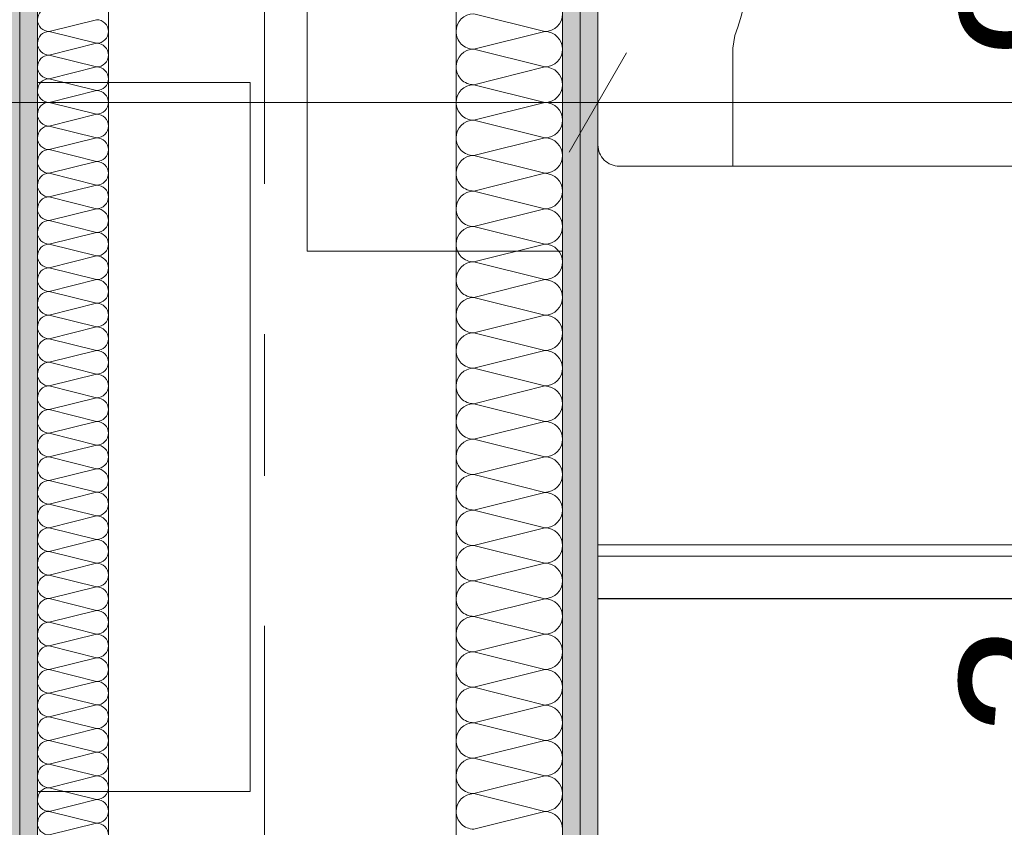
# Model space of a CAD drawing. Header units: metres. Extents: x -4 to 99, y -11 to 17.
# Tile 449 of 656: x 43.557 to 44.251, y 1.639 to 2.208. Entities that reach past the tile are written whole.
import ezdxf

# ---------------------------------------------------------------- set-up
doc = ezdxf.new("R2010")
doc.units = ezdxf.units.M
doc.header["$MEASUREMENT"] = 0
for name, pattern in [('DASHED', [0.015, 0.007, -0.008]), ('Strichlinie doppelt', [0.546806, 0.264583, -0.105833, 0.070556, -0.105833]), ('Wipeout_Contour', [1, 0, -1])]:
    doc.linetypes.add(name, pattern=pattern)
for name, color, linetype in [('152 - Bemaßung_ Beschriftung.Ausbau', 7, 'Continuous'), ('451 - Universal.Achsen Raster', 7, 'Continuous'), ('Neubau_606 - Struktur.Wand Innen Ausbau', 7, 'Continuous'), ('Neubau_650 - Abdeckung.Fußboden Aufbau', 7, 'Continuous'), ('Neubau_702 - Einrichtung.Möbel Sanitär', 7, 'Continuous'), ('Neubau_802 - HKLSE.Sanitär', 7, 'Continuous')]:
    doc.layers.add(name, color=color, linetype=linetype)
doc.styles.add('ERSTELLTER_STIL_2', font='txt')
doc.dimstyles.new('ERSTELLTER_STIL__1', dxfattribs={"dimtxt": 0.1, "dimasz": 0.0532, "dimexe": 0.18, "dimexo": 0.0625, "dimgap": 0, "dimtad": 1, "dimzin": 0, "dimdsep": 46, "dimtxsty": 'ERSTELLTER_STIL_2', "dimblk": 'ARROWHEAD_2', "dimblk1": 'ARROWHEAD_2', "dimblk2": 'ARROWHEAD_2', "dimcen": 0.09, "dimse1": 1, "dimse2": 1, "dimclrd": 7, "dimclre": 7, "dimclrt": 7, "dimazin": 0, "dimtfac": 1, "dimtdec": 4, "dimtmove": 0, "dimatfit": 3, "dimfxl": 1, "dimtolj": 1, "dimtzin": 0, "dimarcsym": 0})
doc.dimstyles.new('ERSTELLTER_STIL__2', dxfattribs={"dimtxt": 0.1, "dimasz": 0.0532, "dimexe": 0.18, "dimexo": 0.0625, "dimgap": 0, "dimtad": 1, "dimtih": 1, "dimtoh": 1, "dimzin": 0, "dimdsep": 46, "dimtxsty": 'ERSTELLTER_STIL_2', "dimblk": 'ARROWHEAD_2', "dimblk1": 'ARROWHEAD_2', "dimblk2": 'ARROWHEAD_2', "dimcen": 0.09, "dimse1": 1, "dimse2": 1, "dimclrd": 7, "dimclre": 7, "dimclrt": 7, "dimazin": 0, "dimtfac": 1, "dimtdec": 4, "dimtmove": 0, "dimatfit": 3, "dimfxl": 1, "dimtolj": 1, "dimtzin": 0, "dimarcsym": 0})
doc.dimstyles.new('ERSTELLTER_STIL__3', dxfattribs={"dimtxt": 0.1, "dimasz": 0.0532, "dimexe": 0.18, "dimexo": 0.0625, "dimgap": 0, "dimtad": 1, "dimtih": 1, "dimtoh": 1, "dimzin": 0, "dimdsep": 46, "dimtxsty": 'ERSTELLTER_STIL_2', "dimblk": 'ARROWHEAD_2', "dimblk1": 'ARROWHEAD_2', "dimblk2": 'ARROWHEAD_2', "dimcen": 0.09, "dimse1": 1, "dimse2": 1, "dimclrd": 7, "dimclre": 7, "dimclrt": 7, "dimazin": 0, "dimtfac": 1, "dimtdec": 4, "dimtmove": 2, "dimatfit": 3, "dimfxl": 1, "dimtolj": 1, "dimtzin": 0, "dimarcsym": 0})
pattern_1 = [(45, (0, 0), (-0.01767767, 0.01767767), [0, -0.025])]

# ---------------------------------------------------------------- blocks, each defined once
blk = doc.blocks.new('*X143')
at = {"layer": 'Neubau_606 - Struktur.Wand Innen Ausbau', "color": 7, "linetype": 'Continuous', "lineweight": 5}
for p, q in [((43.57832, 2.20001), (43.61166, 2.20835)), ((43.57832, 2.20001), (43.61166, 2.19168)), ((43.57832, 2.18335), (43.61166, 2.19168)), ((43.57832, 2.18335), (43.61166, 2.17501)), ((43.57832, 2.16668), (43.61166, 2.17501)), ((43.57832, 2.16668), (43.61166, 2.15835)), ((43.57832, 2.15001), (43.61166, 2.15835)), ((43.57832, 2.15001), (43.61166, 2.14168)), ((43.57832, 2.13335), (43.61166, 2.14168)), ((43.57832, 2.13335), (43.61166, 2.12501)), ((43.57832, 2.11668), (43.61166, 2.12501)), ((43.57832, 2.11668), (43.61166, 2.10835)), ((43.57832, 2.10001), (43.61166, 2.10835)), ((43.57832, 2.10001), (43.61166, 2.09168)), ((43.57832, 2.08335), (43.61166, 2.09168)), ((43.57832, 2.08335), (43.61166, 2.07501)), ((43.57832, 2.06668), (43.61166, 2.07501)), ((43.57832, 2.06668), (43.61166, 2.05835)), ((43.57832, 2.05001), (43.61166, 2.05835)), ((43.57832, 2.05001), (43.61166, 2.04168)), ((43.57832, 2.03335), (43.61166, 2.04168)), ((43.57832, 2.03335), (43.61166, 2.02501)), ((43.57832, 2.01668), (43.61166, 2.02501)), ((43.57832, 2.01668), (43.61166, 2.00835)), ((43.57832, 2.00001), (43.61166, 2.00835)), ((43.57832, 2.00001), (43.61166, 1.99168)), ((43.57832, 1.98335), (43.61166, 1.99168)), ((43.57832, 1.98335), (43.61166, 1.97501)), ((43.57832, 1.96668), (43.61166, 1.97501)), ((43.57832, 1.96668), (43.61166, 1.95835)), ((43.57832, 1.95001), (43.61166, 1.95835)), ((43.57832, 1.95001), (43.61166, 1.94168)), ((43.57832, 1.93335), (43.61166, 1.94168)), ((43.57832, 1.93335), (43.61166, 1.92501)), ((43.57832, 1.91668), (43.61166, 1.92501)), ((43.57832, 1.91668), (43.61166, 1.90835)), ((43.57832, 1.90001), (43.61166, 1.90835)), ((43.57832, 1.90001), (43.61166, 1.89168)), ((43.57832, 1.88335), (43.61166, 1.89168)), ((43.57832, 1.88335), (43.61166, 1.87501)), ((43.57832, 1.86668), (43.61166, 1.87501)), ((43.57832, 1.86668), (43.61166, 1.85835)), ((43.57832, 1.85001), (43.61166, 1.85835)), ((43.57832, 1.85001), (43.61166, 1.84168)), ((43.57832, 1.83335), (43.61166, 1.84168)), ((43.57832, 1.83335), (43.61166, 1.82501)), ((43.57832, 1.81668), (43.61166, 1.82501)), ((43.57832, 1.81668), (43.61166, 1.80835)), ((43.57832, 1.80001), (43.61166, 1.80835)), ((43.57832, 1.80001), (43.61166, 1.79168)), ((43.57832, 1.78335), (43.61166, 1.79168)), ((43.57832, 1.78335), (43.61166, 1.77501)), ((43.57832, 1.76668), (43.61166, 1.77501)), ((43.57832, 1.76668), (43.61166, 1.75835)), ((43.57832, 1.75001), (43.61166, 1.75835)), ((43.57832, 1.75001), (43.61166, 1.74168)), ((43.57832, 1.73335), (43.61166, 1.74168)), ((43.57832, 1.73335), (43.61166, 1.72501)), ((43.57832, 1.71668), (43.61166, 1.72501)), ((43.57832, 1.71668), (43.61166, 1.70835)), ((43.57832, 1.70001), (43.61166, 1.70835)), ((43.57832, 1.70001), (43.61166, 1.69168)), ((43.57832, 1.68335), (43.61166, 1.69168)), ((43.57832, 1.68335), (43.61166, 1.67501)), ((43.57832, 1.66668), (43.61166, 1.67501)), ((43.57832, 1.66668), (43.61166, 1.65835)), ((43.57832, 1.65001), (43.61166, 1.65835)), ((43.57832, 1.65001), (43.61166, 1.64168)), ((43.57832, 1.63335), (43.61166, 1.64168))]:
    blk.add_line(p, q, dxfattribs=at)
for centre, start, end in [((43.57832, 2.20835), 90.00002, 180.00002), ((43.57832, 2.20835), 180.00002, 270.00002), ((43.61166, 2.20001), 0.00002, 90.00002), ((43.57832, 2.19168), 90.00002, 180.00002), ((43.61166, 2.20001), 270.00002, 0.00002), ((43.57832, 2.19168), 180.00002, 270.00002), ((43.61166, 2.18335), 0.00002, 90.00002), ((43.57832, 2.17501), 90.00002, 180.00002), ((43.61166, 2.18335), 270.00002, 0.00002), ((43.57832, 2.17501), 180.00002, 270.00002), ((43.61166, 2.16668), 0.00002, 90.00002), ((43.57832, 2.15835), 90.00002, 180.00002), ((43.61166, 2.16668), 270.00002, 0.00002), ((43.57832, 2.15835), 180.00002, 270.00002), ((43.61166, 2.15001), 0.00002, 90.00002), ((43.57832, 2.14168), 90.00002, 180.00002), ((43.61166, 2.15001), 270.00002, 0.00002), ((43.57832, 2.14168), 180.00002, 270.00002), ((43.61166, 2.13335), 0.00002, 90.00002), ((43.57832, 2.12501), 90.00002, 180.00002), ((43.61166, 2.13335), 270.00002, 0.00002), ((43.57832, 2.12501), 180.00002, 270.00002), ((43.61166, 2.11668), 0.00002, 90.00002), ((43.57832, 2.10835), 90.00002, 180.00002), ((43.61166, 2.11668), 270.00002, 0.00002), ((43.57832, 2.10835), 180.00002, 270.00002), ((43.61166, 2.10001), 0.00002, 90.00002), ((43.57832, 2.09168), 90.00002, 180.00002), ((43.61166, 2.10001), 270.00002, 0.00002), ((43.57832, 2.09168), 180.00002, 270.00002), ((43.61166, 2.08335), 0.00002, 90.00002), ((43.57832, 2.07501), 90.00002, 180.00002), ((43.61166, 2.08335), 270.00002, 0.00002), ((43.57832, 2.07501), 180.00002, 270.00002), ((43.61166, 2.06668), 0.00002, 90.00002), ((43.57832, 2.05835), 90.00002, 180.00002), ((43.61166, 2.06668), 270.00002, 0.00002), ((43.57832, 2.05835), 180.00002, 270.00002), ((43.61166, 2.05001), 0.00002, 90.00002), ((43.57832, 2.04168), 90.00002, 180.00002), ((43.61166, 2.05001), 270.00002, 0.00002), ((43.57832, 2.04168), 180.00002, 270.00002), ((43.61166, 2.03335), 0.00002, 90.00002), ((43.57832, 2.02501), 90.00002, 180.00002), ((43.61166, 2.03335), 270.00002, 0.00002), ((43.57832, 2.02501), 180.00002, 270.00002), ((43.61166, 2.01668), 0.00002, 90.00002), ((43.57832, 2.00835), 90.00002, 180.00002), ((43.61166, 2.01668), 270.00002, 0.00002), ((43.57832, 2.00835), 180.00002, 270.00002), ((43.61166, 2.00001), 0.00002, 90.00002), ((43.57832, 1.99168), 90.00002, 180.00002), ((43.61166, 2.00001), 270.00002, 0.00002), ((43.57832, 1.99168), 180.00002, 270.00002), ((43.61166, 1.98335), 0.00002, 90.00002), ((43.57832, 1.97501), 90.00002, 180.00002), ((43.61166, 1.98335), 270.00002, 0.00002), ((43.57832, 1.97501), 180.00002, 270.00002), ((43.61166, 1.96668), 0.00002, 90.00002), ((43.57832, 1.95835), 90.00002, 180.00002), ((43.61166, 1.96668), 270.00002, 0.00002), ((43.57832, 1.95835), 180.00002, 270.00002), ((43.61166, 1.95001), 0.00002, 90.00002), ((43.57832, 1.94168), 90.00002, 180.00002), ((43.61166, 1.95001), 270.00002, 0.00002), ((43.57832, 1.94168), 180.00002, 270.00002), ((43.61166, 1.93335), 0.00002, 90.00002), ((43.57832, 1.92501), 90.00002, 180.00002), ((43.61166, 1.93335), 270.00002, 0.00002), ((43.57832, 1.92501), 180.00002, 270.00002), ((43.61166, 1.91668), 0.00002, 90.00002), ((43.57832, 1.90835), 90.00002, 180.00002), ((43.61166, 1.91668), 270.00002, 0.00002), ((43.57832, 1.90835), 180.00002, 270.00002), ((43.61166, 1.90001), 0.00002, 90.00002), ((43.57832, 1.89168), 90.00002, 180.00002), ((43.61166, 1.90001), 270.00002, 0.00002), ((43.57832, 1.89168), 180.00002, 270.00002), ((43.61166, 1.88335), 0.00002, 90.00002), ((43.57832, 1.87501), 90.00002, 180.00002), ((43.61166, 1.88335), 270.00002, 0.00002), ((43.57832, 1.87501), 180.00002, 270.00002), ((43.61166, 1.86668), 0.00002, 90.00002), ((43.57832, 1.85835), 90.00002, 180.00002), ((43.61166, 1.86668), 270.00002, 0.00002), ((43.57832, 1.85835), 180.00002, 270.00002), ((43.61166, 1.85001), 0.00002, 90.00002), ((43.57832, 1.84168), 90.00002, 180.00002), ((43.61166, 1.85001), 270.00002, 0.00002), ((43.57832, 1.84168), 180.00002, 270.00002), ((43.61166, 1.83335), 0.00002, 90.00002), ((43.57832, 1.82501), 90.00002, 180.00002), ((43.61166, 1.83335), 270.00002, 0.00002), ((43.57832, 1.82501), 180.00002, 270.00002), ((43.61166, 1.81668), 0.00002, 90.00002), ((43.57832, 1.80835), 90.00002, 180.00002), ((43.61166, 1.81668), 270.00002, 0.00002), ((43.57832, 1.80835), 180.00002, 270.00002), ((43.61166, 1.80001), 0.00002, 90.00002), ((43.57832, 1.79168), 90.00002, 180.00002), ((43.61166, 1.80001), 270.00002, 0.00002), ((43.57832, 1.79168), 180.00002, 270.00002), ((43.61166, 1.78335), 0.00002, 90.00002), ((43.57832, 1.77501), 90.00002, 180.00002), ((43.61166, 1.78335), 270.00002, 0.00002), ((43.57832, 1.77501), 180.00002, 270.00002), ((43.61166, 1.76668), 0.00002, 90.00002), ((43.57832, 1.75835), 90.00002, 180.00002), ((43.61166, 1.76668), 270.00002, 0.00002), ((43.57832, 1.75835), 180.00002, 270.00002), ((43.61166, 1.75001), 0.00002, 90.00002), ((43.57832, 1.74168), 90.00002, 180.00002), ((43.61166, 1.75001), 270.00002, 0.00002), ((43.57832, 1.74168), 180.00002, 270.00002), ((43.61166, 1.73335), 0.00002, 90.00002), ((43.57832, 1.72501), 90.00002, 180.00002), ((43.61166, 1.73335), 270.00002, 0.00002), ((43.57832, 1.72501), 180.00002, 270.00002), ((43.61166, 1.71668), 0.00002, 90.00002), ((43.57832, 1.70835), 90.00002, 180.00002), ((43.61166, 1.71668), 270.00002, 0.00002), ((43.57832, 1.70835), 180.00002, 270.00002), ((43.61166, 1.70001), 0.00002, 90.00002), ((43.57832, 1.69168), 90.00002, 180.00002), ((43.61166, 1.70001), 270.00002, 0.00002), ((43.57832, 1.69168), 180.00002, 270.00002), ((43.61166, 1.68335), 0.00002, 90.00002), ((43.57832, 1.67501), 90.00002, 180.00002), ((43.61166, 1.68335), 270.00002, 0.00002), ((43.57832, 1.67501), 180.00002, 270.00002), ((43.61166, 1.66668), 0.00002, 90.00002), ((43.57832, 1.65835), 90.00002, 180.00002), ((43.61166, 1.66668), 270.00002, 0.00002), ((43.57832, 1.65835), 180.00002, 270.00002), ((43.61166, 1.65001), 0.00002, 90.00002), ((43.57832, 1.64168), 90.00002, 180.00002), ((43.61166, 1.65001), 270.00002, 0.00002), ((43.57832, 1.64168), 180.00002, 270.00002), ((43.61166, 1.63335), 0.00002, 90.00002)]:
    blk.add_arc(centre, 0.00833, start, end, dxfattribs=at)
blk = doc.blocks.new('*X160')
at = {"layer": 'Neubau_606 - Struktur.Wand Innen Ausbau', "color": 7, "linetype": 'Continuous', "lineweight": 5}
for p, q in [((43.92749, 2.19999), (43.87749, 2.21249)), ((43.92749, 2.19999), (43.87749, 2.18749)), ((43.92749, 2.17499), (43.87749, 2.18749)), ((43.92749, 2.17499), (43.87749, 2.16249)), ((43.92749, 2.14999), (43.87749, 2.16249)), ((43.92749, 2.14999), (43.87749, 2.13749)), ((43.92749, 2.12499), (43.87749, 2.13749)), ((43.92749, 2.12499), (43.87749, 2.11249)), ((43.92749, 2.09999), (43.87749, 2.11249)), ((43.92749, 2.09999), (43.87749, 2.08749)), ((43.92749, 2.07499), (43.87749, 2.08749)), ((43.92749, 2.07499), (43.87749, 2.06249)), ((43.92749, 2.04999), (43.87749, 2.06249)), ((43.92749, 2.04999), (43.87749, 2.03749)), ((43.92749, 2.02499), (43.87749, 2.03749)), ((43.92749, 2.02499), (43.87749, 2.01249)), ((43.92749, 1.99999), (43.87749, 2.01249)), ((43.92749, 1.99999), (43.87749, 1.98749)), ((43.92749, 1.97499), (43.87749, 1.98749)), ((43.92749, 1.97499), (43.87749, 1.96249)), ((43.92749, 1.94999), (43.87749, 1.96249)), ((43.92749, 1.94999), (43.87749, 1.93749)), ((43.92749, 1.92499), (43.87749, 1.93749)), ((43.92749, 1.92499), (43.87749, 1.91249)), ((43.92749, 1.89999), (43.87749, 1.91249)), ((43.92749, 1.89999), (43.87749, 1.88749)), ((43.92749, 1.87499), (43.87749, 1.88749)), ((43.92749, 1.87499), (43.87749, 1.86249)), ((43.92749, 1.84999), (43.87749, 1.86249)), ((43.92749, 1.84999), (43.87749, 1.83749)), ((43.92749, 1.82499), (43.87749, 1.83749)), ((43.92749, 1.82499), (43.87749, 1.81249)), ((43.92749, 1.79999), (43.87749, 1.81249)), ((43.92749, 1.79999), (43.87749, 1.78749)), ((43.92749, 1.77499), (43.87749, 1.78749)), ((43.92749, 1.77499), (43.87749, 1.76249)), ((43.92749, 1.74999), (43.87749, 1.76249)), ((43.92749, 1.74999), (43.87749, 1.73749)), ((43.92749, 1.72499), (43.87749, 1.73749)), ((43.92749, 1.72499), (43.87749, 1.71249)), ((43.92749, 1.69999), (43.87749, 1.71249)), ((43.92749, 1.69999), (43.87749, 1.68749)), ((43.92749, 1.67499), (43.87749, 1.68749)), ((43.92749, 1.67499), (43.87749, 1.66249)), ((43.92749, 1.64999), (43.87749, 1.66249)), ((43.92749, 1.64999), (43.87749, 1.63749))]:
    blk.add_line(p, q, dxfattribs=at)
for centre, start, end in [((43.87749, 2.19999), 89.99998, 179.99998), ((43.92749, 2.21249), 269.99998, 359.99998), ((43.87749, 2.19999), 179.99998, 269.99998), ((43.92749, 2.18749), 359.99998, 89.99998), ((43.87749, 2.17499), 89.99998, 179.99998), ((43.92749, 2.18749), 269.99998, 359.99998), ((43.87749, 2.17499), 179.99998, 269.99998), ((43.92749, 2.16249), 359.99998, 89.99998), ((43.87749, 2.14999), 89.99998, 179.99998), ((43.92749, 2.16249), 269.99998, 359.99998), ((43.87749, 2.14999), 179.99998, 269.99998), ((43.92749, 2.13749), 359.99998, 89.99998), ((43.87749, 2.12499), 89.99998, 179.99998), ((43.92749, 2.13749), 269.99998, 359.99998), ((43.87749, 2.12499), 179.99998, 269.99998), ((43.92749, 2.11249), 359.99998, 89.99998), ((43.87749, 2.09999), 89.99998, 179.99998), ((43.92749, 2.11249), 269.99998, 359.99998), ((43.87749, 2.09999), 179.99998, 269.99998), ((43.92749, 2.08749), 359.99998, 89.99998), ((43.87749, 2.07499), 89.99998, 179.99998), ((43.92749, 2.08749), 269.99998, 359.99998), ((43.87749, 2.07499), 179.99998, 269.99998), ((43.92749, 2.06249), 359.99998, 89.99998), ((43.87749, 2.04999), 89.99998, 179.99998), ((43.92749, 2.06249), 269.99998, 359.99998), ((43.87749, 2.04999), 179.99998, 269.99998), ((43.92749, 2.03749), 359.99998, 89.99998), ((43.87749, 2.02499), 89.99998, 179.99998), ((43.92749, 2.03749), 269.99998, 359.99998), ((43.87749, 2.02499), 179.99998, 269.99998), ((43.92749, 2.01249), 359.99998, 89.99998), ((43.87749, 1.99999), 89.99998, 179.99998), ((43.92749, 2.01249), 269.99998, 359.99998), ((43.87749, 1.99999), 179.99998, 269.99998), ((43.92749, 1.98749), 359.99998, 89.99998), ((43.87749, 1.97499), 89.99998, 179.99998), ((43.92749, 1.98749), 269.99998, 359.99998), ((43.87749, 1.97499), 179.99998, 269.99998), ((43.92749, 1.96249), 359.99998, 89.99998), ((43.87749, 1.94999), 89.99998, 179.99998), ((43.92749, 1.96249), 269.99998, 359.99998), ((43.87749, 1.94999), 179.99998, 269.99998), ((43.92749, 1.93749), 359.99998, 89.99998), ((43.87749, 1.92499), 89.99998, 179.99998), ((43.92749, 1.93749), 269.99998, 359.99998), ((43.87749, 1.92499), 179.99998, 269.99998), ((43.92749, 1.91249), 359.99998, 89.99998), ((43.87749, 1.89999), 89.99998, 179.99998), ((43.92749, 1.91249), 269.99998, 359.99998), ((43.87749, 1.89999), 179.99998, 269.99998), ((43.92749, 1.88749), 359.99998, 89.99998), ((43.87749, 1.87499), 89.99998, 179.99998), ((43.92749, 1.88749), 269.99998, 359.99998), ((43.87749, 1.87499), 179.99998, 269.99998), ((43.92749, 1.86249), 359.99998, 89.99998), ((43.87749, 1.84999), 89.99998, 179.99998), ((43.92749, 1.86249), 269.99998, 359.99998), ((43.87749, 1.84999), 179.99998, 269.99998), ((43.92749, 1.83749), 359.99998, 89.99998), ((43.87749, 1.82499), 89.99998, 179.99998), ((43.92749, 1.83749), 269.99998, 359.99998), ((43.87749, 1.82499), 179.99998, 269.99998), ((43.92749, 1.81249), 359.99998, 89.99998), ((43.87749, 1.79999), 89.99998, 179.99998), ((43.92749, 1.81249), 269.99998, 359.99998), ((43.87749, 1.79999), 179.99998, 269.99998), ((43.92749, 1.78749), 359.99998, 89.99998), ((43.87749, 1.77499), 89.99998, 179.99998), ((43.92749, 1.78749), 269.99998, 359.99998), ((43.87749, 1.77499), 179.99998, 269.99998), ((43.92749, 1.76249), 359.99998, 89.99998), ((43.87749, 1.74999), 89.99998, 179.99998), ((43.92749, 1.76249), 269.99998, 359.99998), ((43.87749, 1.74999), 179.99998, 269.99998), ((43.92749, 1.73749), 359.99998, 89.99998), ((43.87749, 1.72499), 89.99998, 179.99998), ((43.92749, 1.73749), 269.99998, 359.99998), ((43.87749, 1.72499), 179.99998, 269.99998), ((43.92749, 1.71249), 359.99998, 89.99998), ((43.87749, 1.69999), 89.99998, 179.99998), ((43.92749, 1.71249), 269.99998, 359.99998), ((43.87749, 1.69999), 179.99998, 269.99998), ((43.92749, 1.68749), 359.99998, 89.99998), ((43.87749, 1.67499), 89.99998, 179.99998), ((43.92749, 1.68749), 269.99998, 359.99998), ((43.87749, 1.67499), 179.99998, 269.99998), ((43.92749, 1.66249), 359.99998, 89.99998), ((43.87749, 1.64999), 89.99998, 179.99998), ((43.92749, 1.66249), 269.99998, 359.99998), ((43.87749, 1.64999), 179.99998, 269.99998), ((43.92749, 1.63749), 359.99998, 89.99998)]:
    blk.add_arc(centre, 0.0125, start, end, dxfattribs=at)
blk = doc.blocks.new('*D444')
at = {"layer": '152 - Bemaßung_ Beschriftung.Ausbau', "color": 7, "linetype": 'Continuous', "lineweight": 5}
for p, q in [((47.27, -4.6125), (47.27, -4.5075)), ((43.9852, -4.525), (43.94478, -4.595)), ((47.29021, -4.525), (47.24979, -4.595)), ((43.96499, -4.56), (47.27, -4.56))]:
    blk.add_line(p, q, dxfattribs=at)
at = {"layer": '152 - Bemaßung_ Beschriftung.Ausbau', "color": 7, "lineweight": 5, "char_height": 0.1, "attachment_point": 7, "style": 'ERSTELLTER_STIL_2'}
for s, insert in [('\\A1;{\\pql;\\fArial|b0|i0|c0|p38;3,30\\fArial|b0|i0|c0|p38;\\A1{\\H.66x;\\S5^  ;}}', (45.38354, -4.55941)), ('\\A1;{\\pql;\\fArial|b0|i0|c0|p38;13}', (47.098, -4.54))]:
    blk.add_mtext(s, dxfattribs=dict(at, insert=insert))
blk = doc.blocks.new('ARROWHEAD_2')
at = {"color": 0, "linetype": 'Continuous', "lineweight": 0}
for p, q in [((-0.378, -0.655), (0.378, 0.655)), ((0, 0), (-1, 0))]:
    blk.add_line(p, q, dxfattribs=at)
blk = doc.blocks.new('*D597')
at = {"layer": '152 - Bemaßung_ Beschriftung.Ausbau', "color": 7, "linetype": 'Continuous', "lineweight": 5}
for p, q in [((41.88498, 2.09752), (41.88498, 2.20252)), ((43.96499, 2.09752), (43.96499, 2.20252)), ((41.90519, 2.18502), (41.86478, 2.11502)), ((43.9852, 2.18502), (43.94478, 2.11502)), ((41.88498, 2.15002), (43.96499, 2.15002))]:
    blk.add_line(p, q, dxfattribs=at)
at = {"layer": '152 - Bemaßung_ Beschriftung.Ausbau', "color": 7, "lineweight": 5, "insert": (42.3534, 2.20202), "char_height": 0.1, "attachment_point": 7, "style": 'ERSTELLTER_STIL_2'}
blk.add_mtext('\\A1;{\\pql;\\fArial|b0|i0|c0|p38;2,08}', dxfattribs=at)
blk = doc.blocks.new('*D598')
at = {"layer": '152 - Bemaßung_ Beschriftung.Ausbau', "color": 7, "linetype": 'Continuous', "lineweight": 5}
blk.add_line((43.9852, 2.18502), (43.94478, 2.11502), dxfattribs=at)
blk = doc.blocks.new('*D599')
at = {"layer": '152 - Bemaßung_ Beschriftung.Ausbau', "color": 7, "linetype": 'Continuous', "lineweight": 5}
for p, q in [((43.96499, 2.09752), (43.96499, 2.20252)), ((43.9852, 2.18502), (43.94478, 2.11502)), ((45.4852, 2.18502), (45.44478, 2.11502)), ((41.88498, 2.15002), (43.96499, 2.15002)), ((43.96499, 2.15002), (45.46499, 2.15002))]:
    blk.add_line(p, q, dxfattribs=at)
at = {"layer": '152 - Bemaßung_ Beschriftung.Ausbau', "color": 7, "lineweight": 5, "char_height": 0.1, "attachment_point": 7, "style": 'ERSTELLTER_STIL_2'}
for s, insert in [('\\A1;{\\pql;\\fArial|b0|i0|c0|p38;1,50}', (44.54402, 2.17002)), ('\\A1;{\\pql;\\fArial|b0|i0|c0|p38;3}', (45.36888, 2.17002))]:
    blk.add_mtext(s, dxfattribs=dict(at, insert=insert))
blk = doc.blocks.new('*D600')
at = {"layer": '152 - Bemaßung_ Beschriftung.Ausbau', "color": 7, "linetype": 'Continuous', "lineweight": 5}
for p, q in [((45.46499, 2.09752), (45.46499, 2.20252)), ((45.49499, 2.09752), (45.49499, 2.20252)), ((45.4852, 2.18502), (45.44478, 2.11502)), ((45.5152, 2.18502), (45.47478, 2.11502)), ((43.96499, 2.15002), (45.46499, 2.15002)), ((45.46499, 2.15002), (45.49499, 2.15002))]:
    blk.add_line(p, q, dxfattribs=at)
blk = doc.blocks.new('*D610')
at = {"layer": '152 - Bemaßung_ Beschriftung.Ausbau', "color": 7, "linetype": 'Continuous', "lineweight": 5}
for p, q in [((45.78033, 0.245), (45.78033, 3.72)), ((45.74533, 0.26521), (45.81533, 0.22479)), ((45.83283, 0.245), (45.72783, 0.245)), ((45.78033, 0.005), (45.78033, 0.245)), ((45.74533, 0.02521), (45.81533, -0.01521)), ((45.83283, 0.005), (45.72783, 0.005)), ((45.78033, -0.02923), (45.78033, 0.005))]:
    blk.add_line(p, q, dxfattribs=at)
at = {"color": 254, "linetype": 'Wipeout_Contour', "lineweight": 0, "ltscale": 182.85335}
blk.add_wipeout([(45.78176, 0.02769), (45.78176, 0.22231), (45.6389, 0.22231), (45.6389, 0.02769)], dxfattribs=at).dxf.layer = '152 - Bemaßung_ Beschriftung.Ausbau'
at = {"layer": '152 - Bemaßung_ Beschriftung.Ausbau', "color": 7, "lineweight": 5, "insert": (45.76033, 0.04911), "char_height": 0.1, "attachment_point": 7, "rotation": 90, "style": 'ERSTELLTER_STIL_2'}
blk.add_mtext('\\A1;{\\pql;\\fArial|b0|i0|c0|p38;24}', dxfattribs=at)
blk = doc.blocks.new('*D611')
at = {"layer": '152 - Bemaßung_ Beschriftung.Ausbau', "color": 7, "linetype": 'Continuous', "lineweight": 5}
for p, q in [((45.74533, 3.7402), (45.81533, 3.69979)), ((45.83283, 3.72), (45.72783, 3.72)), ((45.78033, 0.245), (45.78033, 3.72)), ((45.74533, 0.26521), (45.81533, 0.22479))]:
    blk.add_line(p, q, dxfattribs=at)
at = {"layer": '152 - Bemaßung_ Beschriftung.Ausbau', "color": 7, "lineweight": 5, "char_height": 0.1, "attachment_point": 7, "rotation": 90, "style": 'ERSTELLTER_STIL_2'}
for s, insert in [('\\A1;{\\pql;\\fArial|b0|i0|c0|p38;17\\fArial|b0|i0|c0|p38;\\A1{\\H.66x;\\S5^  ;}}', (45.76142, 3.49791)), ('\\A1;{\\pql;\\fArial|b0|i0|c0|p38;3,47\\fArial|b0|i0|c0|p38;\\A1{\\H.66x;\\S5^  ;}}', (45.77974, 1.7235))]:
    blk.add_mtext(s, dxfattribs=dict(at, insert=insert))
blk = doc.blocks.new('*D618')
at = {"layer": '152 - Bemaßung_ Beschriftung.Ausbau', "color": 7, "linetype": 'Continuous', "lineweight": 5}
for p, q in [((44.30621, 1.82019), (44.37621, 1.77978)), ((44.39371, 1.79998), (44.28871, 1.79998)), ((44.34121, 0.86998), (44.34121, 1.79998)), ((44.30621, 0.89019), (44.37621, 0.84978)), ((44.39371, 0.86998), (44.28871, 0.86998))]:
    blk.add_line(p, q, dxfattribs=at)
at = {"layer": '152 - Bemaßung_ Beschriftung.Ausbau', "color": 7, "lineweight": 5, "char_height": 0.1, "attachment_point": 7, "rotation": 90, "style": 'ERSTELLTER_STIL_2'}
for s, insert in [('\\A1;{\\pql;\\fArial|b0|i0|c0|p38;3}', (44.32121, 1.70387)), ('\\A1;{\\pql;\\fArial|b0|i0|c0|p38;93}', (44.32121, 1.2591)), ('\\A1;{\\pql;\\fArial|b0|i0|c0|p38;3}', (44.32121, 0.89021))]:
    blk.add_mtext(s, dxfattribs=dict(at, insert=insert))
blk = doc.blocks.new('*D620')
at = {"layer": '152 - Bemaßung_ Beschriftung.Ausbau', "color": 7, "linetype": 'Continuous', "lineweight": 5}
for p, q in [((44.30621, 2.78019), (44.37621, 2.73978)), ((44.39371, 2.75998), (44.28871, 2.75998)), ((44.34121, 1.82998), (44.34121, 2.75998)), ((44.30621, 1.85019), (44.37621, 1.80978)), ((44.39371, 1.82998), (44.28871, 1.82998))]:
    blk.add_line(p, q, dxfattribs=at)
at = {"layer": '152 - Bemaßung_ Beschriftung.Ausbau', "color": 7, "lineweight": 5, "char_height": 0.1, "attachment_point": 7, "rotation": 90, "style": 'ERSTELLTER_STIL_2'}
for s, insert in [('\\A1;{\\pql;\\fArial|b0|i0|c0|p38;3}', (44.32121, 2.66387)), ('\\A1;{\\pql;\\fArial|b0|i0|c0|p38;93}', (44.32121, 2.18115))]:
    blk.add_mtext(s, dxfattribs=dict(at, insert=insert))

msp = doc.modelspace()

# ---------------------------------------------------------------- hatches: boundary and pattern name
at = {"layer": 'Neubau_606 - Struktur.Wand Innen Ausbau', "linetype": 'Continuous', "lineweight": 0, "true_color": 0x000000}
h = msp.add_hatch(dxfattribs=at)
h.set_pattern_fill('Gips_0001', color=18, style=0, pattern_type=2)
h.set_pattern_definition(pattern_1)
h.paths.add_polyline_path([(43.54499, 4.0475), (43.54499, 0.255), (43.55749, 0.255), (43.55749, 4.0475)])
h = msp.add_hatch(dxfattribs=at)
h.set_pattern_fill('Gips_0001', color=18, style=0, pattern_type=2)
h.set_pattern_definition(pattern_1)
h.paths.add_polyline_path([(43.56999, 4.035), (43.55749, 4.035), (43.55749, 0.255), (43.56999, 0.255)])
h = msp.add_hatch(dxfattribs=at)
h.set_pattern_fill('Gips_0001', color=18, style=0, pattern_type=2)
h.set_pattern_definition(pattern_1)
h.paths.add_polyline_path([(43.93999, 3.7325), (43.93999, 0.70998), (43.95249, 0.70998), (43.95249, 3.72937), (43.94832, 3.7325)])
h = msp.add_hatch(dxfattribs=at)
h.set_pattern_fill('Gips_0001', color=18, style=0, pattern_type=2)
h.set_pattern_definition(pattern_1)
h.paths.add_polyline_path([(43.95249, 3.72), (43.95249, 0.70998), (43.96499, 0.70998), (43.96499, 3.72)])
at = {"layer": 'Neubau_650 - Abdeckung.Fußboden Aufbau', "linetype": 'Continuous', "lineweight": 13, "true_color": 0xafafaf}
h = msp.add_hatch(dxfattribs=at)
h.set_pattern_fill('Raster_60x60_Fuge_2mm_0001', color=253, style=0, pattern_type=2)
h.set_pattern_definition([(0, (46.29497, 3.6435), (0, 0.602), []), (90, (46.29497, 3.6435), (-0.602, 0), [])])
h.paths.add_polyline_path([(47.27, 3.72), (43.96499, 3.72), (43.96499, 0.49), (44.20999, 0.49), (44.20999, 0.255), (47.16999, 0.255), (47.16999, 0.70998), (47.27, 0.70998)])
at = {"layer": 'Neubau_702 - Einrichtung.Möbel Sanitär', "linetype": 'Continuous', "lineweight": 0, "true_color": 0x000000}
h = msp.add_hatch(dxfattribs=at)
h.set_pattern_fill('Holz__Sperrholz_1_0001', color=18, style=0, pattern_type=2)
h.set_pattern_definition([(0, (0, 0), (0, 0.030000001), [])])
h.paths.add_polyline_path([(43.96497, 1.79998), (45.46499, 1.79998), (45.46499, 1.82998), (43.96497, 1.82998)])

# ---------------------------------------------------------------- linework, layer by layer
at = {"layer": '451 - Universal.Achsen Raster', "color": 160, "linetype": 'Strichlinie doppelt', "lineweight": 9, "true_color": 0x3232ff}
msp.add_line((43.72999, -10.585), (43.72999, 16.355), dxfattribs=at)
at = {"layer": 'Neubau_606 - Struktur.Wand Innen Ausbau', "color": 1, "linetype": 'Continuous', "lineweight": 5}
for p, q in [((43.55749, 4.035), (43.55749, 0.255)), ((43.56999, 3.985), (43.56999, 0.70998)), ((43.93999, 0.70998), (43.93999, 3.7325)), ((43.95249, 0.70998), (43.95249, 3.72937))]:
    msp.add_line(p, q, dxfattribs=at)
at = {"layer": 'Neubau_606 - Struktur.Wand Innen Ausbau', "color": 1, "linetype": 'Continuous', "lineweight": 5, "flags": 128}
for points in [[(43.61999, 0.70998), (43.61999, 3.985)], [(43.86499, 3.795), (43.86499, 0.70998)], [(43.96499, 0.70998), (43.96499, 3.72)]]:
    msp.add_lwpolyline(points, dxfattribs=at)
at = {"layer": 'Neubau_650 - Abdeckung.Fußboden Aufbau', "color": 1, "linetype": 'Continuous', "lineweight": 13, "flags": 128}
msp.add_lwpolyline([(47.27, 3.72), (47.27, 0.70998), (47.16999, 0.70998), (47.16999, 0.255), (44.20999, 0.255), (44.20999, 0.49), (43.96499, 0.49), (43.96499, 3.72), (45.85999, 3.72)], dxfattribs=at)
at = {"layer": 'Neubau_702 - Einrichtung.Möbel Sanitär', "color": 1, "linetype": 'Continuous', "lineweight": 9}
for p, q in [((44.06, 2.18837), (44.06147, 2.19717)), ((44.06, 2.10498), (44.06, 2.18837))]:
    msp.add_line(p, q, dxfattribs=at)
at = {"layer": 'Neubau_702 - Einrichtung.Möbel Sanitär', "color": 1, "linetype": 'Continuous', "lineweight": 9, "flags": 128}
msp.add_lwpolyline([(44.06, 2.48498), (44.33997, 2.48498, -1), (44.33997, 2.10498), (44.06, 2.10498), (43.97997, 2.10498, -0.414214), (43.96497, 2.11998), (43.96497, 2.46998, -0.414214), (43.97997, 2.48498)], format="xyb", close=True, dxfattribs=at)
at = {"layer": 'Neubau_702 - Einrichtung.Möbel Sanitär', "color": 1, "linetype": 'Continuous', "lineweight": 18, "flags": 128}
for points in [[(45.46499, 1.82998), (43.96497, 1.82998)], [(43.96497, 1.82998), (43.96497, 1.79998)], [(43.96497, 1.79998), (45.46499, 1.79998)]]:
    msp.add_lwpolyline(points, dxfattribs=at)
at = {"layer": 'Neubau_702 - Einrichtung.Möbel Sanitär', "color": 1, "linetype": 'Continuous', "lineweight": 9}
msp.add_arc((43.78032, 2.29498), 0.29768, 340.81761, 19.18232, dxfattribs=at)
at = {"layer": 'Neubau_802 - HKLSE.Sanitär', "color": 1, "linetype": 'Continuous', "lineweight": 9}
for p, q in [((43.75999, 2.54498), (43.75999, 2.04498)), ((43.93999, 2.54498), (43.93999, 2.04498)), ((43.56999, 2.164), (43.56999, 1.664)), ((43.71999, 2.164), (43.56999, 2.164)), ((43.71999, 2.164), (43.71999, 1.664)), ((43.93999, 2.04498), (43.75999, 2.04498)), ((43.71999, 1.664), (43.56999, 1.664))]:
    msp.add_line(p, q, dxfattribs=at)
at = {"layer": 'Neubau_802 - HKLSE.Sanitär', "color": 1, "linetype": 'DASHED', "lineweight": 9, "flags": 128}
for points in [[(43.75999, 2.54498), (43.75999, 2.04498)], [(43.93999, 2.04498), (43.93999, 2.54498)], [(43.56999, 2.164), (43.56999, 1.664)], [(43.71999, 2.164), (43.56999, 2.164)], [(43.71999, 1.664), (43.71999, 2.164)], [(43.75999, 2.04498), (43.93999, 2.04498)], [(43.56999, 1.664), (43.71999, 1.664)]]:
    msp.add_lwpolyline(points, dxfattribs=at)

# ---------------------------------------------------------------- block references
at = {"layer": 'Neubau_606 - Struktur.Wand Innen Ausbau', "color": 1, "lineweight": 13}
for name in ['*X143', '*X160']:
    msp.add_blockref(name, (0, 0), dxfattribs=at)

# ---------------------------------------------------------------- dimensions: what is measured, and where the dimension line sits
at = {"layer": '152 - Bemaßung_ Beschriftung.Ausbau', "color": 7, "linetype": 'Continuous', "lineweight": 5}
for base, p1, p2, dimstyle, picture, middle in [((43.96499, 2.15002), (41.88498, 3.935), (43.96499, 3.72), 'ERSTELLTER_STIL__3', '*D597', (42.48328, 2.25202)), ((45.49499, 2.15002), (45.46499, 3.72), (45.49499, 3.895), 'ERSTELLTER_STIL__2', '*D600', (45.40699, 2.22002)), ((45.46499, 2.15002), (43.96499, 0.70998), (45.46499, 3.72), 'ERSTELLTER_STIL__2', '*D599', (44.6739, 2.22002)), ((43.964989, 2.150018), (43.96499, 3.719998), (43.964989, 0.709982), 'ERSTELLTER_STIL__2', '*D598', (43.961843, 2.220018)), ((47.27, -4.56), (43.96499, 0.70998), (47.27, 2.97896), 'ERSTELLTER_STIL__2', '*D444', (45.64848, -4.49))]:
    dim = msp.add_linear_dim(base=base, p1=p1, p2=p2, dimstyle=dimstyle, dxfattribs=at)
    dim.commit()
    dim.dimension.update_dxf_attribs({"geometry": picture, "text_midpoint": middle, "dimtype": 160})

# ---------------------------------------------------------------- next in the draw order: dimensions: what is measured, and where the dimension line sits
dim = msp.add_linear_dim(base=(45.78033, 0.245), p1=(21.9375, 0.005), p2=(22.1775, 0.245), angle=90, dimstyle='ERSTELLTER_STIL__1', dxfattribs=at)
dim.commit()
dim.dimension.update_dxf_attribs({"geometry": '*D610', "text_midpoint": (45.71033, 0.12535), "dimtype": 160, "text_rotation": 90})

# ---------------------------------------------------------------- next in the draw order: dimensions: what is measured, and where the dimension line sits
for base, p1, p2, picture, middle in [((45.780333, 3.719998), (22.1775, 0.245), (44.709987, 3.719998), '*D611', (45.710333, 1.988441)), ((44.34121, 2.75998), (45.46499, 1.82998), (45.46499, 2.75998), '*D620', (44.27121, 2.25739)), ((44.34121, 1.79998), (45.46499, 0.86998), (45.46499, 1.79998), '*D618', (44.27121, 1.33533))]:
    dim = msp.add_linear_dim(base=base, p1=p1, p2=p2, angle=90, dimstyle='ERSTELLTER_STIL__1', dxfattribs=at)
    dim.commit()
    dim.dimension.update_dxf_attribs({"geometry": picture, "text_midpoint": middle, "dimtype": 160, "text_rotation": 90})

doc.saveas('drawing.dxf')
